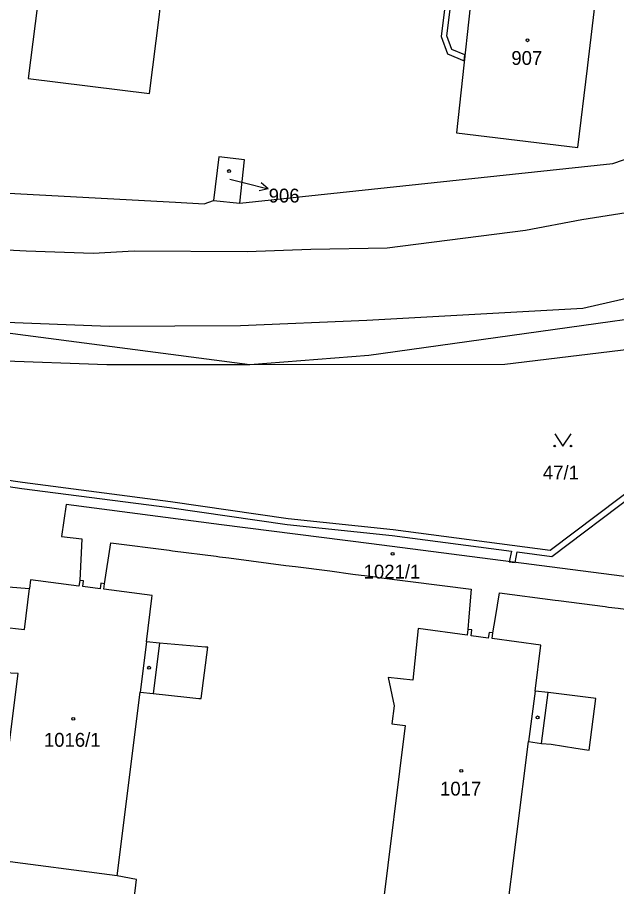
# Model space of a CAD drawing. Extents: x -680203 to -673936, y -1102717 to -1093650.
# Drawn here: x -679051.6 to -678978, y -1098657.2 to -1098550.5 of the extents above; entities that cross this region are included whole.
import ezdxf

# ---------------------------------------------------------------- set-up
doc = ezdxf.new("R2010")
doc.units = 0
for name, color, linetype in [('SOxx02xx_Staničení_Popis10', 7, 'Continuous'), ('SOxxxxxx_Koleje_hlavní_body_Popis10', 7, 'Continuous'), ('SOxxxxxx_Koleje_LN_parametry_Popis10', 7, 'Continuous'), ('SOxxxxxx_Koleje_param další_Popis10', 7, 'Continuous'), ('SOxxxxxx_Osa_bod_P', 7, 'Continuous'), ('SOxxxxxx_Staničení_Popis10', 7, 'Continuous'), ('x_prac', 7, 'Continuous')]:
    doc.layers.add(name, color=color, linetype=linetype)

msp = doc.modelspace()

# ---------------------------------------------------------------- linework, layer by layer
at = {"layer": 'SOxx02xx_Staničení_Popis10'}
for p, q in [((-679025.46, -1098570.38), (-679023.68, -1098570.83)), ((-679023.68, -1098570.83), (-679020.77, -1098571.56)), ((-679020.77, -1098571.56), (-679021.62, -1098570.83)), ((-679020.77, -1098571.56), (-679021.86, -1098571.8))]:
    msp.add_line(p, q, dxfattribs=at)
at = {"layer": 'SOxxxxxx_Koleje_hlavní_body_Popis10'}
msp.add_lwpolyline([(-678985.58, -1098601.62), (-678984.58, -1098603.12), (-678983.58, -1098601.62)], dxfattribs=at)
for centre in [(-678985.58, -1098603.12), (-678983.58, -1098603.12)]:
    msp.add_circle(centre, 0.1, dxfattribs=at)
at = {"layer": 'SOxxxxxx_Koleje_LN_parametry_Popis10'}
for points in [[(-678997.62, -1098537.41), (-678999.54, -1098552.87), (-678998.75, -1098555), (-678996.7, -1098555.83), (-678996.62, -1098555.11), (-678998.2, -1098554.47), (-678998.83, -1098552.79), (-678996.92, -1098537.49)], [(-678966.04, -1098600.8), (-678986.13, -1098615.93), (-679005.43, -1098613.4), (-679018.32, -1098612.06), (-679032.77, -1098609.96), (-679050.92, -1098607.61), (-679064.21, -1098605.65)], [(-679063.86, -1098606.41), (-679051.02, -1098608.31), (-679032.87, -1098610.65), (-679018.41, -1098612.75), (-679005.52, -1098614.1), (-678990.89, -1098616.01), (-678991.16, -1098617.31), (-678990.46, -1098617.4), (-678990.19, -1098616.1), (-678985.94, -1098616.66), (-678965.54, -1098601.29)]]:
    msp.add_lwpolyline(points, dxfattribs=at)
at = {"layer": 'SOxxxxxx_Koleje_param další_Popis10'}
for centre in [(-678988.93, -1098553.32), (-679025.56, -1098569.37), (-679005.48, -1098616.35), (-679035.39, -1098630.32), (-678987.68, -1098636.42), (-679044.69, -1098636.6), (-678997.05, -1098642.98)]:
    msp.add_circle(centre, 0.175, dxfattribs=at)
at = {"layer": 'SOxxxxxx_Staničení_Popis10'}
for p, q in [((-679035.7, -1098627.15), (-679036.47, -1098633.33)), ((-679034.1, -1098627.29), (-679034.88, -1098633.5)), ((-678988, -1098633.18), (-678988.79, -1098639.38)), ((-678987.2, -1098639.61), (-678986.4, -1098633.38))]:
    msp.add_line(p, q, dxfattribs=at)
at = {"layer": 'x_prac'}
for p, q in [((-679027.48, -1098573), (-679024.26, -1098573.29)), ((-679023.02, -1098593.15), (-679067.52, -1098587.34)), ((-679067.52, -1098587.34), (-679040.29, -1098588.41))]:
    msp.add_line(p, q, dxfattribs=at)
for points in [[(-679032.59, -1098537.85), (-679032.29, -1098537.88), (-679032.26, -1098537.59), (-679032.55, -1098537.55), (-679047.41, -1098535.78), (-679050.23, -1098558), (-679035.31, -1098559.84), (-679034.11, -1098550.15), (-679034.06, -1098549.76), (-679033.05, -1098541.56), (-679032.59, -1098537.85)], [(-678982.75, -1098566.46), (-678981.58, -1098556.76), (-678981.53, -1098556.36), (-678980.53, -1098548.06), (-678980.06, -1098544.21), (-678995.24, -1098542.37), (-678997.66, -1098564.68), (-678982.75, -1098566.46)], [(-679040.29, -1098588.41), (-679024.16, -1098588.32), (-679008.67, -1098587.65), (-678982.12, -1098586.21), (-678949.56, -1098578.77), (-678930.27, -1098574.3), (-678924.48, -1098573.28), (-678901, -1098567.54), (-678852.54, -1098555.7)], [(-679024.26, -1098573.29), (-678978.43, -1098568.45), (-678974.63, -1098567.13), (-678965.05, -1098564.07), (-678946.36, -1098559.94), (-678938.23, -1098558.15), (-678928.04, -1098555.71), (-678903.73, -1098556.07)], [(-678903.28, -1098557.95), (-678928.91, -1098564.28), (-678943.76, -1098567.85), (-678966.88, -1098572.76), (-678971.6, -1098573.69), (-678982.27, -1098575.37), (-678989.19, -1098576.65), (-679006.16, -1098578.84), (-679015.52, -1098579.01), (-679023.33, -1098579.28), (-679037.21, -1098579.21), (-679042.25, -1098579.5), (-679050.47, -1098579.2), (-679077.53, -1098577.77), (-679090.67, -1098576.96), (-679104.61, -1098575.94), (-679131.51, -1098574.1), (-679132.75, -1098574.02), (-679142.38, -1098573.41), (-679180.81, -1098570.47), (-679213.51, -1098568.04), (-679217.22, -1098567.74), (-679219.83, -1098567.51)], [(-679223.89, -1098560.44), (-679180.06, -1098562.95), (-679177.32, -1098564.87), (-679138.93, -1098568.96), (-679134.88, -1098566.97), (-679130.85, -1098567.19), (-679085.75, -1098570.24), (-679082.28, -1098570.5), (-679032.12, -1098573.17), (-679028.63, -1098573.39), (-679027.48, -1098573)], [(-679024.26, -1098573.29), (-679023.65, -1098568), (-679026.82, -1098567.61), (-679027.48, -1098573)], [(-678925.26, -1098578.96), (-678930.89, -1098579.98), (-678947.39, -1098583.5), (-679008.4, -1098592.01), (-679023.02, -1098593.15)], [(-678931.87, -1098585.88), (-678991.72, -1098593.09), (-679023.02, -1098593.15)], [(-679023.02, -1098593.15), (-679040.55, -1098593.14), (-679067.69, -1098592.15)], [(-678945.76, -1098623.14), (-678960.39, -1098621.26), (-678978.62, -1098618.92), (-679008.09, -1098615.13), (-679026.48, -1098612.77), (-679045.57, -1098610.31), (-679046.14, -1098614.2), (-679043.63, -1098614.52), (-679043.9, -1098619.61)], [(-679040.85, -1098620.01), (-679040.08, -1098614.98), (-679032.9, -1098615.91), (-679032.5, -1098615.96), (-679027.14, -1098616.65), (-679026.74, -1098616.71), (-679025.59, -1098616.85), (-679022.83, -1098617.21), (-679018.59, -1098617.76), (-679017.42, -1098617.91), (-679013.19, -1098618.45), (-679010.38, -1098618.82), (-679009.33, -1098618.95), (-679008.93, -1098619), (-679007.56, -1098619.18), (-679007.16, -1098619.23), (-678995.83, -1098620.7), (-678996.12, -1098624.09), (-678996.26, -1098625.63)], [(-679069.06, -1098616.13), (-679069.48, -1098619.1), (-679050.06, -1098620.61)], [(-679043.9, -1098619.61), (-679043.99, -1098620.3), (-679049.93, -1098619.54), (-679050.06, -1098620.61)], [(-679040.85, -1098620.01), (-679041.31, -1098619.95), (-679041.4, -1098620.64), (-679043.52, -1098620.36), (-679043.43, -1098619.67), (-679043.9, -1098619.61)], [(-679039.28, -1098655.88), (-679036.47, -1098633.33), (-679034.88, -1098633.5), (-679030.73, -1098633.93), (-679029.29, -1098634.08), (-679028.99, -1098634.11), (-679028.16, -1098627.81), (-679028.47, -1098627.78), (-679034.1, -1098627.29), (-679035.7, -1098627.15), (-679035.03, -1098621.78), (-679034.99, -1098621.46), (-679040.93, -1098620.7), (-679040.85, -1098620.01)], [(-679039.28, -1098655.88), (-679054.35, -1098653.89), (-679051.44, -1098631.02), (-679053.22, -1098630.94), (-679052.86, -1098628.42), (-679053.6, -1098625.29), (-679050.66, -1098625.65), (-679050.06, -1098620.61)], [(-678993.18, -1098626.05), (-678992.86, -1098624.14), (-678992.38, -1098621.14), (-678985.52, -1098622.03), (-678985.12, -1098622.08), (-678979.4, -1098622.82), (-678979, -1098622.87), (-678977.8, -1098623.02), (-678975.04, -1098623.38), (-678965.57, -1098624.6), (-678962.71, -1098624.97), (-678961.62, -1098625.11), (-678961.21, -1098625.17), (-678959.86, -1098625.34), (-678959.46, -1098625.39), (-678948.25, -1098626.84), (-678948.62, -1098631.88)], [(-678996.26, -1098625.63), (-678996.35, -1098626.32), (-679002.33, -1098625.51), (-679003, -1098631.85), (-679006.05, -1098631.53), (-679005.31, -1098635.01), (-679005.58, -1098637.21), (-679003.93, -1098637.42), (-679006.76, -1098660.15), (-679002.18, -1098660.74), (-679002.25, -1098661.27), (-679002.73, -1098664.8)], [(-678993.18, -1098626.05), (-678993.64, -1098625.98), (-678993.74, -1098626.68), (-678995.84, -1098626.39), (-678995.78, -1098625.69), (-678996.26, -1098625.63)], [(-678996.84, -1098665.56), (-678996.31, -1098662.04), (-678996.24, -1098661.52), (-678991.68, -1098662.11), (-678988.79, -1098639.38), (-678987.2, -1098639.61), (-678986.03, -1098639.69), (-678983, -1098640.19), (-678981.64, -1098640.38), (-678981.34, -1098640.42), (-678980.53, -1098634.09), (-678980.83, -1098634.05), (-678986.4, -1098633.38), (-678988, -1098633.18), (-678987.28, -1098627.56), (-678993.27, -1098626.74), (-678993.18, -1098626.05)], [(-679047.4, -1098724.47), (-679044.37, -1098702.11), (-679042.97, -1098691.73), (-679042.5, -1098688.14), (-679041.8, -1098683.86), (-679040.47, -1098683.91), (-679039.04, -1098672.69), (-679037.59, -1098661.84), (-679036.92, -1098656.3), (-679039.28, -1098655.88)]]:
    msp.add_lwpolyline(points, dxfattribs=at)

# ---------------------------------------------------------------- texts
at = {"layer": 'SOxxxxxx_Osa_bod_P'}
for s, p in [('907', (-678990.91, -1098556.34)), ('906', (-679020.7, -1098573.23)), ('47/1', (-678987.04, -1098607.22)), ('1021/1', (-679009.04, -1098619.38)), ('1016/1', (-679048.29, -1098640.02)), ('1017', (-678999.66, -1098646.01))]:
    msp.add_text(s, height=1.7, dxfattribs=at).set_placement(p)

doc.saveas('drawing.dxf')
